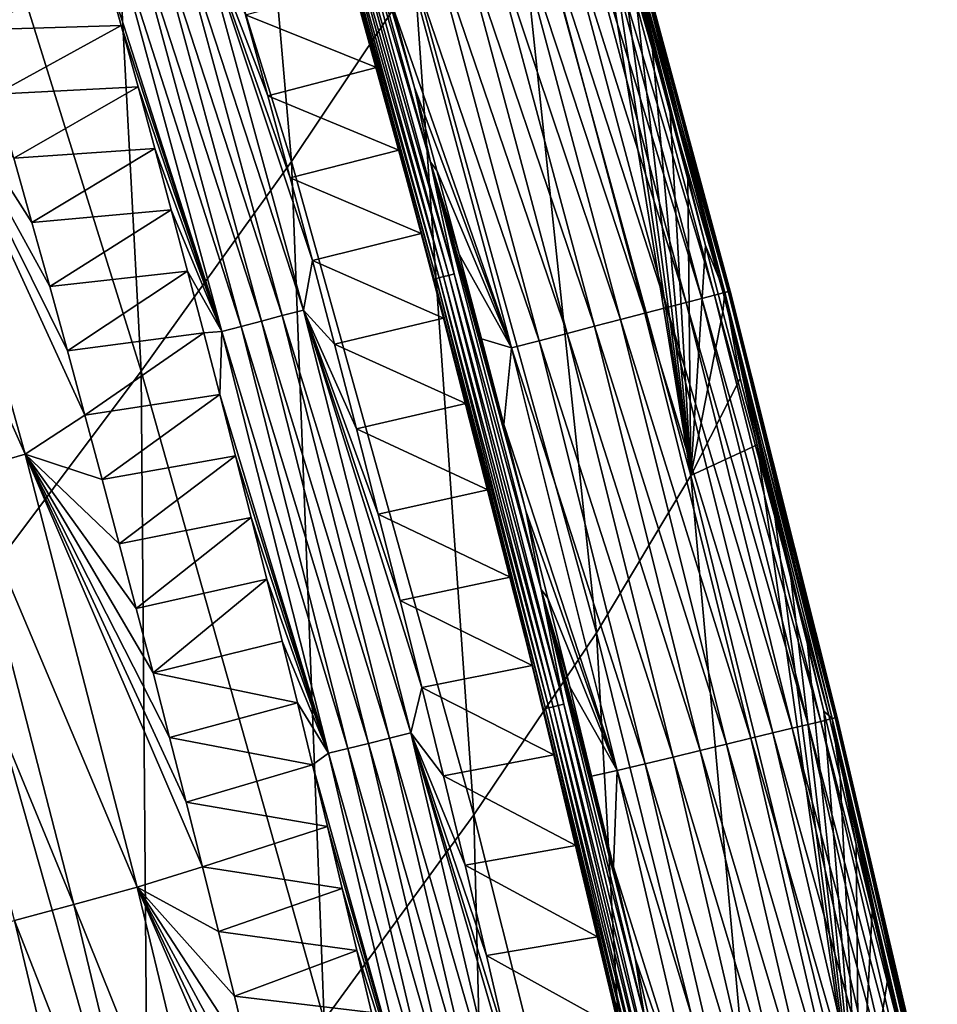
# Model space of a CAD drawing. Header units: millimetres. Extents: x -300 to 300, y -500 to 500.
# Tile 941 of 988: x 261 to 277, y 314 to 331. Entities that reach past the tile are written whole.
import ezdxf

# ---------------------------------------------------------------- set-up
doc = ezdxf.new("R2010")
doc.units = ezdxf.units.MM
doc.header["$LTSCALE"] = 81.481481
for name, color, linetype in [('19', 7, 'CONTINUOUS'), ('23', 7, 'CONTINUOUS'), ('26', 7, 'CONTINUOUS'), ('27', 7, 'CONTINUOUS'), ('29', 7, 'CONTINUOUS'), ('30', 7, 'CONTINUOUS'), ('32', 7, 'CONTINUOUS')]:
    doc.layers.add(name, color=color, linetype=linetype)

msp = doc.modelspace()

# ---------------------------------------------------------------- linework, layer by layer
at = {"layer": '19', "color": 7, "linetype": 'CONTINUOUS'}
for points in [[(266.034, 328.772, 19.72), (264.794, 343.099, 15.113), (262.608, 339.805, 19.818), (266.034, 328.772, 19.72)], [(268.206, 332.023, 15.039), (264.794, 343.099, 15.113), (266.034, 328.772, 19.72), (268.206, 332.023, 15.039)], [(263.393, 325.082, 24.16), (262.608, 339.805, 19.818), (259.964, 336.053, 24.278), (263.393, 325.082, 24.16)], [(266.034, 328.772, 19.72), (262.608, 339.805, 19.818), (263.393, 325.082, 24.16), (266.034, 328.772, 19.72)], [(263.393, 325.082, 24.16), (259.964, 336.053, 24.278), (260.3, 320.963, 28.365), (263.393, 325.082, 24.16)], [(269.893, 334.825, 10.11), (273.066, 323.244, 10.064), (271.081, 335.45, 6.508), (269.893, 334.825, 10.11)], [(271.081, 335.45, 6.508), (273.066, 323.244, 10.064), (271.411, 334.288, 6.5), (271.081, 335.45, 6.508)], [(271.404, 320.473, 14.967), (269.893, 334.825, 10.11), (268.206, 332.023, 15.039), (271.404, 320.473, 14.967)], [(273.066, 323.244, 10.064), (269.893, 334.825, 10.11), (271.404, 320.473, 14.967), (273.066, 323.244, 10.064)], [(271.411, 334.288, 6.5), (273.066, 323.244, 10.064), (271.738, 333.124, 6.493), (271.411, 334.288, 6.5)], [(271.738, 333.124, 6.493), (273.066, 323.244, 10.064), (272.061, 331.96, 6.486), (271.738, 333.124, 6.493)], [(269.247, 317.274, 19.625), (268.206, 332.023, 15.039), (266.034, 328.772, 19.72), (269.247, 317.274, 19.625)], [(271.404, 320.473, 14.967), (268.206, 332.023, 15.039), (269.247, 317.274, 19.625), (271.404, 320.473, 14.967)], [(272.061, 331.96, 6.486), (273.066, 323.244, 10.064), (272.381, 330.794, 6.478), (272.061, 331.96, 6.486)], [(272.381, 330.794, 6.478), (273.066, 323.244, 10.064), (272.698, 329.628, 6.471), (272.381, 330.794, 6.478)], [(272.698, 329.628, 6.471), (273.066, 323.244, 10.064), (273.011, 328.461, 6.464), (272.698, 329.628, 6.471)], [(266.612, 313.655, 24.045), (266.034, 328.772, 19.72), (263.393, 325.082, 24.16), (266.612, 313.655, 24.045)], [(269.247, 317.274, 19.625), (266.034, 328.772, 19.72), (266.612, 313.655, 24.045), (269.247, 317.274, 19.625)], [(273.011, 328.461, 6.464), (273.066, 323.244, 10.064), (273.321, 327.293, 6.456), (273.011, 328.461, 6.464)], [(273.321, 327.293, 6.456), (273.066, 323.244, 10.064), (273.628, 326.124, 6.449), (273.321, 327.293, 6.456)], [(273.628, 326.124, 6.449), (273.066, 323.244, 10.064), (273.932, 324.954, 6.442), (273.628, 326.124, 6.449)], [(263.516, 309.627, 28.232), (263.393, 325.082, 24.16), (260.3, 320.963, 28.365), (263.516, 309.627, 28.232)], [(266.612, 313.655, 24.045), (263.393, 325.082, 24.16), (263.516, 309.627, 28.232), (266.612, 313.655, 24.045)], [(273.932, 324.954, 6.442), (273.066, 323.244, 10.064), (274.233, 323.784, 6.434), (273.932, 324.954, 6.442)], [(273.066, 323.244, 10.064), (276.028, 311.173, 10.018), (274.233, 323.784, 6.434), (273.066, 323.244, 10.064)], [(274.233, 323.784, 6.434), (276.028, 311.173, 10.018), (274.531, 322.613, 6.427), (274.233, 323.784, 6.434)], [(274.392, 308.442, 14.896), (273.066, 323.244, 10.064), (271.404, 320.473, 14.967), (274.392, 308.442, 14.896)], [(276.028, 311.173, 10.018), (273.066, 323.244, 10.064), (274.392, 308.442, 14.896), (276.028, 311.173, 10.018)], [(274.531, 322.613, 6.427), (276.028, 311.173, 10.018), (274.825, 321.441, 6.42), (274.531, 322.613, 6.427)], [(274.825, 321.441, 6.42), (276.028, 311.173, 10.018), (275.117, 320.269, 6.412), (274.825, 321.441, 6.42)], [(263.516, 309.627, 28.232), (260.3, 320.963, 28.365), (259.974, 305.2, 32.194), (263.516, 309.627, 28.232)], [(272.252, 305.302, 19.532), (271.404, 320.473, 14.967), (269.247, 317.274, 19.625), (272.252, 305.302, 19.532)], [(274.392, 308.442, 14.896), (271.404, 320.473, 14.967), (272.252, 305.302, 19.532), (274.392, 308.442, 14.896)], [(275.117, 320.269, 6.412), (276.028, 311.173, 10.018), (275.405, 319.096, 6.405), (275.117, 320.269, 6.412)], [(275.405, 319.096, 6.405), (276.028, 311.173, 10.018), (275.691, 317.922, 6.398), (275.405, 319.096, 6.405)], [(275.691, 317.922, 6.398), (276.028, 311.173, 10.018), (275.973, 316.748, 6.391), (275.691, 317.922, 6.398)], [(269.626, 301.764, 23.932), (269.247, 317.274, 19.625), (266.612, 313.655, 24.045), (269.626, 301.764, 23.932)], [(272.252, 305.302, 19.532), (269.247, 317.274, 19.625), (269.626, 301.764, 23.932), (272.252, 305.302, 19.532)], [(275.973, 316.748, 6.391), (276.028, 311.173, 10.018), (276.253, 315.573, 6.383), (275.973, 316.748, 6.391)], [(276.253, 315.573, 6.383), (276.028, 311.173, 10.018), (276.529, 314.397, 6.376), (276.253, 315.573, 6.383)], [(276.529, 314.397, 6.376), (276.028, 311.173, 10.018), (276.803, 313.221, 6.369), (276.529, 314.397, 6.376)]]:
    msp.add_3dface(points, dxfattribs=at)
at = {"layer": '23', "color": 7, "linetype": 'CONTINUOUS'}
for points in [[(260.509, 331.088, 2.709), (260.183, 332.216, 2.712), (262.742, 332.243, 1.131), (260.509, 331.088, 2.709)], [(263.041, 331.164, 1.133), (260.509, 331.088, 2.709), (262.742, 332.243, 1.131), (263.041, 331.164, 1.133)], [(260.832, 329.96, 2.706), (260.509, 331.088, 2.709), (263.041, 331.164, 1.133), (260.832, 329.96, 2.706)], [(263.337, 330.084, 1.135), (260.832, 329.96, 2.706), (263.041, 331.164, 1.133), (263.337, 330.084, 1.135)], [(261.152, 328.831, 2.703), (260.832, 329.96, 2.706), (263.337, 330.084, 1.135), (261.152, 328.831, 2.703)], [(263.63, 329.003, 1.137), (261.152, 328.831, 2.703), (263.337, 330.084, 1.135), (263.63, 329.003, 1.137)], [(261.469, 327.701, 2.7), (261.152, 328.831, 2.703), (263.63, 329.003, 1.137), (261.469, 327.701, 2.7)], [(263.92, 327.922, 1.138), (261.469, 327.701, 2.7), (263.63, 329.003, 1.137), (263.92, 327.922, 1.138)], [(261.783, 326.571, 2.698), (261.469, 327.701, 2.7), (263.92, 327.922, 1.138), (261.783, 326.571, 2.698)], [(264.207, 326.84, 1.14), (261.783, 326.571, 2.698), (263.92, 327.922, 1.138), (264.207, 326.84, 1.14)], [(262.093, 325.439, 2.695), (261.783, 326.571, 2.698), (264.207, 326.84, 1.14), (262.093, 325.439, 2.695)], [(264.492, 325.757, 1.142), (262.093, 325.439, 2.695), (264.207, 326.84, 1.14), (264.492, 325.757, 1.142)], [(262.401, 324.307, 2.692), (262.093, 325.439, 2.695), (264.492, 325.757, 1.142), (262.401, 324.307, 2.692)], [(264.773, 324.673, 1.144), (262.401, 324.307, 2.692), (264.492, 325.757, 1.142), (264.773, 324.673, 1.144)], [(262.705, 323.174, 2.688), (262.401, 324.307, 2.692), (264.773, 324.673, 1.144), (262.705, 323.174, 2.688)], [(265.052, 323.588, 1.145), (262.705, 323.174, 2.688), (264.773, 324.673, 1.144), (265.052, 323.588, 1.145)], [(263.006, 322.04, 2.685), (262.705, 323.174, 2.688), (265.052, 323.588, 1.145), (263.006, 322.04, 2.685)], [(265.329, 322.503, 1.147), (263.006, 322.04, 2.685), (265.052, 323.588, 1.145), (265.329, 322.503, 1.147)], [(263.305, 320.905, 2.682), (263.006, 322.04, 2.685), (265.329, 322.503, 1.147), (263.305, 320.905, 2.682)], [(265.602, 321.417, 1.149), (263.305, 320.905, 2.682), (265.329, 322.503, 1.147), (265.602, 321.417, 1.149)], [(263.6, 319.769, 2.679), (263.305, 320.905, 2.682), (265.602, 321.417, 1.149), (263.6, 319.769, 2.679)], [(265.873, 320.33, 1.151), (263.6, 319.769, 2.679), (265.602, 321.417, 1.149), (265.873, 320.33, 1.151)], [(266.141, 319.242, 1.152), (263.6, 319.769, 2.679), (265.873, 320.33, 1.151), (266.141, 319.242, 1.152)], [(263.892, 318.633, 2.676), (263.6, 319.769, 2.679), (266.141, 319.242, 1.152), (263.892, 318.633, 2.676)], [(266.406, 318.154, 1.154), (263.892, 318.633, 2.676), (266.141, 319.242, 1.152), (266.406, 318.154, 1.154)], [(264.182, 317.496, 2.673), (263.892, 318.633, 2.676), (266.406, 318.154, 1.154), (264.182, 317.496, 2.673)], [(266.669, 317.064, 1.156), (264.182, 317.496, 2.673), (266.406, 318.154, 1.154), (266.669, 317.064, 1.156)], [(264.468, 316.358, 2.669), (264.182, 317.496, 2.673), (266.669, 317.064, 1.156), (264.468, 316.358, 2.669)], [(266.929, 315.974, 1.158), (264.468, 316.358, 2.669), (266.669, 317.064, 1.156), (266.929, 315.974, 1.158)], [(264.752, 315.219, 2.666), (264.468, 316.358, 2.669), (266.929, 315.974, 1.158), (264.752, 315.219, 2.666)], [(267.187, 314.884, 1.159), (264.752, 315.219, 2.666), (266.929, 315.974, 1.158), (267.187, 314.884, 1.159)], [(265.033, 314.08, 2.663), (264.752, 315.219, 2.666), (267.187, 314.884, 1.159), (265.033, 314.08, 2.663)], [(267.442, 313.792, 1.161), (265.033, 314.08, 2.663), (267.187, 314.884, 1.159), (267.442, 313.792, 1.161)], [(265.311, 312.94, 2.659), (265.033, 314.08, 2.663), (267.442, 313.792, 1.161), (265.311, 312.94, 2.659)]]:
    msp.add_3dface(points, dxfattribs=at)
at = {"layer": '26', "color": 7, "linetype": 'CONTINUOUS'}
for points in [[(259.241, 331.182, 3.536), (261.347, 323.619, 3.53), (258.14, 330.839, 4.467), (259.241, 331.182, 3.536)], [(261.152, 328.831, 2.703), (261.469, 327.701, 2.7), (259.241, 331.182, 3.536), (261.152, 328.831, 2.703)], [(261.469, 327.701, 2.7), (261.783, 326.571, 2.698), (259.241, 331.182, 3.536), (261.469, 327.701, 2.7)], [(261.783, 326.571, 2.698), (262.093, 325.439, 2.695), (259.241, 331.182, 3.536), (261.783, 326.571, 2.698)], [(262.093, 325.439, 2.695), (262.401, 324.307, 2.692), (259.241, 331.182, 3.536), (262.093, 325.439, 2.695)], [(259.241, 331.182, 3.536), (262.401, 324.307, 2.692), (261.347, 323.619, 3.53), (259.241, 331.182, 3.536)], [(258.14, 330.839, 4.467), (261.347, 323.619, 3.53), (260.239, 323.298, 4.473), (258.14, 330.839, 4.467)], [(262.401, 324.307, 2.692), (262.705, 323.174, 2.688), (261.347, 323.619, 3.53), (262.401, 324.307, 2.692)], [(261.347, 323.619, 3.53), (263.319, 315.999, 3.523), (260.239, 323.298, 4.473), (261.347, 323.619, 3.53)], [(262.705, 323.174, 2.688), (263.006, 322.04, 2.685), (261.347, 323.619, 3.53), (262.705, 323.174, 2.688)], [(263.006, 322.04, 2.685), (263.305, 320.905, 2.682), (261.347, 323.619, 3.53), (263.006, 322.04, 2.685)], [(263.305, 320.905, 2.682), (263.6, 319.769, 2.679), (261.347, 323.619, 3.53), (263.305, 320.905, 2.682)], [(263.6, 319.769, 2.679), (263.892, 318.633, 2.676), (261.347, 323.619, 3.53), (263.6, 319.769, 2.679)], [(263.892, 318.633, 2.676), (264.182, 317.496, 2.673), (261.347, 323.619, 3.53), (263.892, 318.633, 2.676)], [(264.182, 317.496, 2.673), (264.468, 316.358, 2.669), (261.347, 323.619, 3.53), (264.182, 317.496, 2.673)], [(261.347, 323.619, 3.53), (264.468, 316.358, 2.669), (263.319, 315.999, 3.523), (261.347, 323.619, 3.53)], [(260.239, 323.298, 4.473), (262.205, 315.696, 4.479), (259.199, 322.994, 5.503), (260.239, 323.298, 4.473)], [(260.239, 323.298, 4.473), (263.319, 315.999, 3.523), (262.205, 315.696, 4.479), (260.239, 323.298, 4.473)], [(259.199, 322.994, 5.503), (262.205, 315.696, 4.479), (261.16, 315.411, 5.522), (259.199, 322.994, 5.503)], [(264.468, 316.358, 2.669), (264.752, 315.219, 2.666), (263.319, 315.999, 3.523), (264.468, 316.358, 2.669)], [(263.319, 315.999, 3.523), (265.166, 308.324, 3.515), (262.205, 315.696, 4.479), (263.319, 315.999, 3.523)], [(264.752, 315.219, 2.666), (265.033, 314.08, 2.663), (263.319, 315.999, 3.523), (264.752, 315.219, 2.666)], [(265.033, 314.08, 2.663), (265.311, 312.94, 2.659), (263.319, 315.999, 3.523), (265.033, 314.08, 2.663)], [(265.311, 312.94, 2.659), (265.586, 311.8, 2.656), (263.319, 315.999, 3.523), (265.311, 312.94, 2.659)], [(265.586, 311.8, 2.656), (265.858, 310.658, 2.653), (263.319, 315.999, 3.523), (265.586, 311.8, 2.656)], [(265.858, 310.658, 2.653), (266.128, 309.517, 2.649), (263.319, 315.999, 3.523), (265.858, 310.658, 2.653)], [(263.319, 315.999, 3.523), (266.128, 309.517, 2.649), (265.166, 308.324, 3.515), (263.319, 315.999, 3.523)], [(262.205, 315.696, 4.479), (264.047, 308.039, 4.484), (261.16, 315.411, 5.522), (262.205, 315.696, 4.479)], [(262.205, 315.696, 4.479), (265.166, 308.324, 3.515), (264.047, 308.039, 4.484), (262.205, 315.696, 4.479)], [(261.16, 315.411, 5.522), (262.999, 307.771, 5.541), (260.195, 315.146, 6.644), (261.16, 315.411, 5.522)], [(261.16, 315.411, 5.522), (264.047, 308.039, 4.484), (262.999, 307.771, 5.541), (261.16, 315.411, 5.522)], [(260.195, 315.146, 6.644), (262.031, 307.522, 6.676), (259.316, 314.903, 7.834), (260.195, 315.146, 6.644)], [(260.195, 315.146, 6.644), (262.999, 307.771, 5.541), (262.031, 307.522, 6.676), (260.195, 315.146, 6.644)], [(259.316, 314.903, 7.834), (262.031, 307.522, 6.676), (261.152, 307.294, 7.88), (259.316, 314.903, 7.834)]]:
    msp.add_3dface(points, dxfattribs=at)
at = {"layer": '27', "color": 7, "linetype": 'CONTINUOUS'}
for points in [[(273.259, 326.363, 2.797), (270.985, 333.747, 2.308), (271.262, 333.825, 2.824), (273.259, 326.363, 2.797)], [(273.477, 326.419, 3.332), (271.262, 333.825, 2.824), (271.477, 333.885, 3.363), (273.477, 326.419, 3.332)], [(273.259, 326.363, 2.797), (271.262, 333.825, 2.824), (273.477, 326.419, 3.332), (273.259, 326.363, 2.797)], [(273.631, 326.46, 3.879), (271.477, 333.885, 3.363), (271.627, 333.927, 3.915), (273.631, 326.46, 3.879)], [(273.477, 326.419, 3.332), (271.477, 333.885, 3.363), (273.631, 326.46, 3.879), (273.477, 326.419, 3.332)], [(273.723, 326.483, 4.428), (271.627, 333.927, 3.915), (271.715, 333.951, 4.468), (273.723, 326.483, 4.428)], [(273.631, 326.46, 3.879), (271.627, 333.927, 3.915), (273.723, 326.483, 4.428), (273.631, 326.46, 3.879)], [(271.638, 333.93, 6.033), (273.659, 326.467, 5.987), (271.714, 333.951, 5.535), (271.638, 333.93, 6.033)], [(272.061, 331.96, 6.486), (272.381, 330.794, 6.478), (271.638, 333.93, 6.033), (272.061, 331.96, 6.486)], [(272.381, 330.794, 6.478), (272.698, 329.628, 6.471), (271.638, 333.93, 6.033), (272.381, 330.794, 6.478)], [(272.698, 329.628, 6.471), (273.011, 328.461, 6.464), (271.638, 333.93, 6.033), (272.698, 329.628, 6.471)], [(273.011, 328.461, 6.464), (273.321, 327.293, 6.456), (271.638, 333.93, 6.033), (273.011, 328.461, 6.464)], [(271.638, 333.93, 6.033), (273.321, 327.293, 6.456), (273.659, 326.467, 5.987), (271.638, 333.93, 6.033)], [(273.731, 326.486, 5.49), (271.742, 333.959, 5.011), (271.714, 333.951, 5.535), (273.731, 326.486, 5.49)], [(273.659, 326.467, 5.987), (273.731, 326.486, 5.49), (271.714, 333.951, 5.535), (273.659, 326.467, 5.987)], [(273.754, 326.492, 4.968), (271.715, 333.951, 4.468), (271.742, 333.959, 5.011), (273.754, 326.492, 4.968)], [(273.723, 326.483, 4.428), (271.715, 333.951, 4.468), (273.754, 326.492, 4.968), (273.723, 326.483, 4.428)], [(273.754, 326.492, 4.968), (271.742, 333.959, 5.011), (273.731, 326.486, 5.49), (273.754, 326.492, 4.968)], [(272.643, 326.202, 1.811), (270.264, 333.546, 1.395), (270.65, 333.654, 1.829), (272.643, 326.202, 1.811)], [(272.98, 326.29, 2.286), (270.65, 333.654, 1.829), (270.985, 333.747, 2.308), (272.98, 326.29, 2.286)], [(272.643, 326.202, 1.811), (270.65, 333.654, 1.829), (272.98, 326.29, 2.286), (272.643, 326.202, 1.811)], [(272.98, 326.29, 2.286), (270.985, 333.747, 2.308), (273.259, 326.363, 2.797), (272.98, 326.29, 2.286)], [(272.255, 326.102, 1.382), (269.836, 333.426, 1.016), (270.264, 333.546, 1.395), (272.255, 326.102, 1.382)], [(272.255, 326.102, 1.382), (270.264, 333.546, 1.395), (272.643, 326.202, 1.811), (272.255, 326.102, 1.382)], [(271.367, 325.871, 0.689), (268.896, 333.164, 0.437), (269.376, 333.298, 0.695), (271.367, 325.871, 0.689)], [(271.827, 325.99, 1.006), (269.376, 333.298, 0.695), (269.836, 333.426, 1.016), (271.827, 325.99, 1.006)], [(271.367, 325.871, 0.689), (269.376, 333.298, 0.695), (271.827, 325.99, 1.006), (271.367, 325.871, 0.689)], [(271.827, 325.99, 1.006), (269.836, 333.426, 1.016), (272.255, 326.102, 1.382), (271.827, 325.99, 1.006)], [(270.886, 325.746, 0.433), (268.405, 333.027, 0.242), (268.896, 333.164, 0.437), (270.886, 325.746, 0.433)], [(270.886, 325.746, 0.433), (268.896, 333.164, 0.437), (271.367, 325.871, 0.689), (270.886, 325.746, 0.433)], [(270.395, 325.618, 0.24), (267.915, 332.89, 0.106), (268.405, 333.027, 0.242), (270.395, 325.618, 0.24)], [(270.395, 325.618, 0.24), (268.405, 333.027, 0.242), (270.886, 325.746, 0.433), (270.395, 325.618, 0.24)], [(269.905, 325.491, 0.106), (267.805, 331.521, 0.031), (267.915, 332.89, 0.106), (269.905, 325.491, 0.106)], [(269.905, 325.491, 0.106), (267.915, 332.89, 0.106), (270.395, 325.618, 0.24), (269.905, 325.491, 0.106)], [(268.201, 330.076, 0.031), (267.805, 331.521, 0.031), (269.905, 325.491, 0.106), (268.201, 330.076, 0.031)], [(268.596, 328.616, 0.031), (268.201, 330.076, 0.031), (269.905, 325.491, 0.106), (268.596, 328.616, 0.031)], [(268.989, 327.141, 0.031), (268.596, 328.616, 0.031), (269.905, 325.491, 0.106), (268.989, 327.141, 0.031)], [(273.321, 327.293, 6.456), (273.628, 326.124, 6.449), (273.659, 326.467, 5.987), (273.321, 327.293, 6.456)], [(269.381, 325.651, 0.031), (268.989, 327.141, 0.031), (269.905, 325.491, 0.106), (269.381, 325.651, 0.031)], [(275.128, 318.864, 2.77), (272.98, 326.29, 2.286), (273.259, 326.363, 2.797), (275.128, 318.864, 2.77)], [(275.349, 318.917, 3.3), (273.259, 326.363, 2.797), (273.477, 326.419, 3.332), (275.349, 318.917, 3.3)], [(275.128, 318.864, 2.77), (273.259, 326.363, 2.797), (275.349, 318.917, 3.3), (275.128, 318.864, 2.77)], [(275.507, 318.955, 3.844), (273.477, 326.419, 3.332), (273.631, 326.46, 3.879), (275.507, 318.955, 3.844)], [(275.349, 318.917, 3.3), (273.477, 326.419, 3.332), (275.507, 318.955, 3.844), (275.349, 318.917, 3.3)], [(273.628, 326.124, 6.449), (273.932, 324.954, 6.442), (273.659, 326.467, 5.987), (273.628, 326.124, 6.449)], [(275.602, 318.979, 4.389), (273.631, 326.46, 3.879), (273.723, 326.483, 4.428), (275.602, 318.979, 4.389)], [(275.507, 318.955, 3.844), (273.631, 326.46, 3.879), (275.602, 318.979, 4.389), (275.507, 318.955, 3.844)], [(273.659, 326.467, 5.987), (275.552, 318.967, 5.941), (273.731, 326.486, 5.49), (273.659, 326.467, 5.987)], [(273.932, 324.954, 6.442), (274.233, 323.784, 6.434), (273.659, 326.467, 5.987), (273.932, 324.954, 6.442)], [(274.233, 323.784, 6.434), (274.531, 322.613, 6.427), (273.659, 326.467, 5.987), (274.233, 323.784, 6.434)], [(274.531, 322.613, 6.427), (274.825, 321.441, 6.42), (273.659, 326.467, 5.987), (274.531, 322.613, 6.427)], [(274.825, 321.441, 6.42), (275.117, 320.269, 6.412), (273.659, 326.467, 5.987), (274.825, 321.441, 6.42)], [(275.117, 320.269, 6.412), (275.405, 319.096, 6.405), (273.659, 326.467, 5.987), (275.117, 320.269, 6.412)], [(273.659, 326.467, 5.987), (275.405, 319.096, 6.405), (275.552, 318.967, 5.941), (273.659, 326.467, 5.987)], [(275.638, 318.987, 4.926), (273.723, 326.483, 4.428), (273.754, 326.492, 4.968), (275.638, 318.987, 4.926)], [(275.602, 318.979, 4.389), (273.723, 326.483, 4.428), (275.638, 318.987, 4.926), (275.602, 318.979, 4.389)], [(275.619, 318.983, 5.446), (273.754, 326.492, 4.968), (273.731, 326.486, 5.49), (275.619, 318.983, 5.446)], [(275.552, 318.967, 5.941), (275.619, 318.983, 5.446), (273.731, 326.486, 5.49), (275.552, 318.967, 5.941)], [(275.638, 318.987, 4.926), (273.754, 326.492, 4.968), (275.619, 318.983, 5.446), (275.638, 318.987, 4.926)], [(274.508, 318.713, 1.794), (272.255, 326.102, 1.382), (272.643, 326.202, 1.811), (274.508, 318.713, 1.794)], [(274.847, 318.795, 2.264), (272.643, 326.202, 1.811), (272.98, 326.29, 2.286), (274.847, 318.795, 2.264)], [(274.508, 318.713, 1.794), (272.643, 326.202, 1.811), (274.847, 318.795, 2.264), (274.508, 318.713, 1.794)], [(274.847, 318.795, 2.264), (272.98, 326.29, 2.286), (275.128, 318.864, 2.77), (274.847, 318.795, 2.264)], [(274.12, 318.619, 1.369), (271.827, 325.99, 1.006), (272.255, 326.102, 1.382), (274.12, 318.619, 1.369)], [(274.12, 318.619, 1.369), (272.255, 326.102, 1.382), (274.508, 318.713, 1.794), (274.12, 318.619, 1.369)], [(273.23, 318.404, 0.683), (270.886, 325.746, 0.433), (271.367, 325.871, 0.689), (273.23, 318.404, 0.683)], [(273.69, 318.515, 0.997), (271.367, 325.871, 0.689), (271.827, 325.99, 1.006), (273.69, 318.515, 0.997)], [(273.23, 318.404, 0.683), (271.367, 325.871, 0.689), (273.69, 318.515, 0.997), (273.23, 318.404, 0.683)], [(273.69, 318.515, 0.997), (271.827, 325.99, 1.006), (274.12, 318.619, 1.369), (273.69, 318.515, 0.997)], [(272.75, 318.287, 0.43), (270.395, 325.618, 0.24), (270.886, 325.746, 0.433), (272.75, 318.287, 0.43)], [(272.75, 318.287, 0.43), (270.886, 325.746, 0.433), (273.23, 318.404, 0.683), (272.75, 318.287, 0.43)], [(269.771, 324.145, 0.031), (269.381, 325.651, 0.031), (269.905, 325.491, 0.106), (269.771, 324.145, 0.031)], [(272.259, 318.169, 0.238), (269.905, 325.491, 0.106), (270.395, 325.618, 0.24), (272.259, 318.169, 0.238)], [(272.259, 318.169, 0.238), (270.395, 325.618, 0.24), (272.75, 318.287, 0.43), (272.259, 318.169, 0.238)], [(271.769, 318.05, 0.105), (269.771, 324.145, 0.031), (269.905, 325.491, 0.106), (271.769, 318.05, 0.105)], [(271.769, 318.05, 0.105), (269.905, 325.491, 0.106), (272.259, 318.169, 0.238), (271.769, 318.05, 0.105)], [(270.159, 322.623, 0.031), (269.771, 324.145, 0.031), (271.769, 318.05, 0.105), (270.159, 322.623, 0.031)], [(270.546, 321.084, 0.031), (270.159, 322.623, 0.031), (271.769, 318.05, 0.105), (270.546, 321.084, 0.031)], [(270.932, 319.527, 0.031), (270.546, 321.084, 0.031), (271.769, 318.05, 0.105), (270.932, 319.527, 0.031)], [(271.317, 317.953, 0.031), (270.932, 319.527, 0.031), (271.769, 318.05, 0.105), (271.317, 317.953, 0.031)], [(275.405, 319.096, 6.405), (275.691, 317.922, 6.398), (275.552, 318.967, 5.941), (275.405, 319.096, 6.405)], [(277.1, 311.385, 3.269), (275.128, 318.864, 2.77), (275.349, 318.917, 3.3), (277.1, 311.385, 3.269)], [(277.261, 311.422, 3.808), (275.349, 318.917, 3.3), (275.507, 318.955, 3.844), (277.261, 311.422, 3.808)], [(277.1, 311.385, 3.269), (275.349, 318.917, 3.3), (277.261, 311.422, 3.808), (277.1, 311.385, 3.269)], [(277.36, 311.444, 4.35), (275.507, 318.955, 3.844), (275.602, 318.979, 4.389), (277.36, 311.444, 4.35)], [(277.261, 311.422, 3.808), (275.507, 318.955, 3.844), (277.36, 311.444, 4.35), (277.261, 311.422, 3.808)], [(275.552, 318.967, 5.941), (277.323, 311.436, 5.895), (275.619, 318.983, 5.446), (275.552, 318.967, 5.941)], [(275.691, 317.922, 6.398), (275.973, 316.748, 6.391), (275.552, 318.967, 5.941), (275.691, 317.922, 6.398)], [(275.973, 316.748, 6.391), (276.253, 315.573, 6.383), (275.552, 318.967, 5.941), (275.973, 316.748, 6.391)], [(276.253, 315.573, 6.383), (276.529, 314.397, 6.376), (275.552, 318.967, 5.941), (276.253, 315.573, 6.383)], [(276.529, 314.397, 6.376), (276.803, 313.221, 6.369), (275.552, 318.967, 5.941), (276.529, 314.397, 6.376)], [(276.803, 313.221, 6.369), (277.074, 312.045, 6.362), (275.552, 318.967, 5.941), (276.803, 313.221, 6.369)], [(275.552, 318.967, 5.941), (277.074, 312.045, 6.362), (277.323, 311.436, 5.895), (275.552, 318.967, 5.941)], [(277.4, 311.453, 4.884), (275.602, 318.979, 4.389), (275.638, 318.987, 4.926), (277.4, 311.453, 4.884)], [(277.36, 311.444, 4.35), (275.602, 318.979, 4.389), (277.4, 311.453, 4.884), (277.36, 311.444, 4.35)], [(277.386, 311.45, 5.402), (275.638, 318.987, 4.926), (275.619, 318.983, 5.446), (277.386, 311.45, 5.402)], [(277.323, 311.436, 5.895), (277.386, 311.45, 5.402), (275.619, 318.983, 5.446), (277.323, 311.436, 5.895)], [(277.4, 311.453, 4.884), (275.638, 318.987, 4.926), (277.386, 311.45, 5.402), (277.4, 311.453, 4.884)], [(276.593, 311.271, 2.242), (274.508, 318.713, 1.794), (274.847, 318.795, 2.264), (276.593, 311.271, 2.242)], [(276.877, 311.335, 2.743), (274.847, 318.795, 2.264), (275.128, 318.864, 2.77), (276.877, 311.335, 2.743)], [(276.593, 311.271, 2.242), (274.847, 318.795, 2.264), (276.877, 311.335, 2.743), (276.593, 311.271, 2.242)], [(276.877, 311.335, 2.743), (275.128, 318.864, 2.77), (277.1, 311.385, 3.269), (276.877, 311.335, 2.743)], [(275.864, 311.106, 1.356), (273.69, 318.515, 0.997), (274.12, 318.619, 1.369), (275.864, 311.106, 1.356)], [(276.253, 311.194, 1.777), (274.12, 318.619, 1.369), (274.508, 318.713, 1.794), (276.253, 311.194, 1.777)], [(275.864, 311.106, 1.356), (274.12, 318.619, 1.369), (276.253, 311.194, 1.777), (275.864, 311.106, 1.356)], [(276.253, 311.194, 1.777), (274.508, 318.713, 1.794), (276.593, 311.271, 2.242), (276.253, 311.194, 1.777)], [(274.974, 310.905, 0.676), (272.75, 318.287, 0.43), (273.23, 318.404, 0.683), (274.974, 310.905, 0.676)], [(275.434, 311.009, 0.987), (273.23, 318.404, 0.683), (273.69, 318.515, 0.997), (275.434, 311.009, 0.987)], [(274.974, 310.905, 0.676), (273.23, 318.404, 0.683), (275.434, 311.009, 0.987), (274.974, 310.905, 0.676)], [(275.434, 311.009, 0.987), (273.69, 318.515, 0.997), (275.864, 311.106, 1.356), (275.434, 311.009, 0.987)], [(274.494, 310.796, 0.426), (272.259, 318.169, 0.238), (272.75, 318.287, 0.43), (274.494, 310.796, 0.426)], [(274.494, 310.796, 0.426), (272.75, 318.287, 0.43), (274.974, 310.905, 0.676), (274.494, 310.796, 0.426)], [(271.7, 316.359, 0.031), (271.317, 317.953, 0.031), (271.769, 318.05, 0.105), (271.7, 316.359, 0.031)], [(273.514, 310.575, 0.104), (271.7, 316.359, 0.031), (271.769, 318.05, 0.105), (273.514, 310.575, 0.104)], [(274.004, 310.686, 0.236), (271.769, 318.05, 0.105), (272.259, 318.169, 0.238), (274.004, 310.686, 0.236)], [(273.514, 310.575, 0.104), (271.769, 318.05, 0.105), (274.004, 310.686, 0.236), (273.514, 310.575, 0.104)], [(274.004, 310.686, 0.236), (272.259, 318.169, 0.238), (274.494, 310.796, 0.426), (274.004, 310.686, 0.236)], [(272.082, 314.746, 0.031), (271.7, 316.359, 0.031), (273.514, 310.575, 0.104), (272.082, 314.746, 0.031)], [(272.464, 313.112, 0.031), (272.082, 314.746, 0.031), (273.514, 310.575, 0.104), (272.464, 313.112, 0.031)]]:
    msp.add_3dface(points, dxfattribs=at)
at = {"layer": '29', "color": 7, "linetype": 'CONTINUOUS'}
for points in [[(267.531, 330.426, 0.5), (265.229, 331.355, 0.5), (267.135, 331.864, 0.5), (267.531, 330.426, 0.5)], [(265.622, 329.927, 0.5), (265.229, 331.355, 0.5), (267.531, 330.426, 0.5), (265.622, 329.927, 0.5)], [(267.926, 328.973, 0.5), (265.622, 329.927, 0.5), (267.531, 330.426, 0.5), (267.926, 328.973, 0.5)], [(266.014, 328.485, 0.5), (265.622, 329.927, 0.5), (267.926, 328.973, 0.5), (266.014, 328.485, 0.5)], [(268.32, 327.502, 0.5), (266.014, 328.485, 0.5), (267.926, 328.973, 0.5), (268.32, 327.502, 0.5)], [(266.403, 327.028, 0.5), (266.014, 328.485, 0.5), (268.32, 327.502, 0.5), (266.403, 327.028, 0.5)], [(268.712, 326.014, 0.5), (266.403, 327.028, 0.5), (268.32, 327.502, 0.5), (268.712, 326.014, 0.5)], [(266.792, 325.556, 0.5), (266.403, 327.028, 0.5), (268.712, 326.014, 0.5), (266.792, 325.556, 0.5)], [(269.103, 324.51, 0.5), (266.792, 325.556, 0.5), (268.712, 326.014, 0.5), (269.103, 324.51, 0.5)], [(267.178, 324.069, 0.5), (266.792, 325.556, 0.5), (269.103, 324.51, 0.5), (267.178, 324.069, 0.5)], [(269.493, 322.99, 0.5), (267.178, 324.069, 0.5), (269.103, 324.51, 0.5), (269.493, 322.99, 0.5)], [(267.564, 322.566, 0.5), (267.178, 324.069, 0.5), (269.493, 322.99, 0.5), (267.564, 322.566, 0.5)], [(269.882, 321.453, 0.5), (267.564, 322.566, 0.5), (269.493, 322.99, 0.5), (269.882, 321.453, 0.5)], [(267.947, 321.046, 0.5), (267.564, 322.566, 0.5), (269.882, 321.453, 0.5), (267.947, 321.046, 0.5)], [(270.269, 319.899, 0.5), (267.947, 321.046, 0.5), (269.882, 321.453, 0.5), (270.269, 319.899, 0.5)], [(268.33, 319.51, 0.5), (267.947, 321.046, 0.5), (270.269, 319.899, 0.5), (268.33, 319.51, 0.5)], [(270.655, 318.325, 0.5), (268.33, 319.51, 0.5), (270.269, 319.899, 0.5), (270.655, 318.325, 0.5)], [(268.711, 317.956, 0.5), (268.33, 319.51, 0.5), (270.655, 318.325, 0.5), (268.711, 317.956, 0.5)], [(271.04, 316.731, 0.5), (268.711, 317.956, 0.5), (270.655, 318.325, 0.5), (271.04, 316.731, 0.5)], [(269.091, 316.384, 0.5), (268.711, 317.956, 0.5), (271.04, 316.731, 0.5), (269.091, 316.384, 0.5)], [(271.423, 315.122, 0.5), (269.091, 316.384, 0.5), (271.04, 316.731, 0.5), (271.423, 315.122, 0.5)], [(269.469, 314.793, 0.5), (269.091, 316.384, 0.5), (271.423, 315.122, 0.5), (269.469, 314.793, 0.5)], [(271.804, 313.5, 0.5), (269.469, 314.793, 0.5), (271.423, 315.122, 0.5), (271.804, 313.5, 0.5)], [(269.846, 313.183, 0.5), (269.469, 314.793, 0.5), (271.804, 313.5, 0.5), (269.846, 313.183, 0.5)]]:
    msp.add_3dface(points, dxfattribs=at)
at = {"layer": '30', "color": 7, "linetype": 'CONTINUOUS'}
for points in [[(267.805, 331.521, 0.031), (268.201, 330.076, 0.031), (266.394, 336.249, 0.028), (267.805, 331.521, 0.031)], [(268.201, 330.076, 0.031), (268.48, 328.762, 0.028), (266.394, 336.249, 0.028), (268.201, 330.076, 0.031)], [(268.48, 328.762, 0.028), (266.838, 334.332, 0.042), (266.394, 336.249, 0.028), (268.48, 328.762, 0.028)], [(268.582, 326.71, 0.307), (266.486, 334.232, 0.404), (266.521, 334.242, 0.307), (268.582, 326.71, 0.307)], [(268.547, 326.701, 0.404), (266.737, 333.289, 0.5), (266.486, 334.232, 0.404), (268.547, 326.701, 0.404)], [(268.547, 326.701, 0.404), (266.486, 334.232, 0.404), (268.582, 326.71, 0.307), (268.547, 326.701, 0.404)], [(268.637, 326.725, 0.216), (266.521, 334.242, 0.307), (266.576, 334.258, 0.216), (268.637, 326.725, 0.216)], [(268.582, 326.71, 0.307), (266.521, 334.242, 0.307), (268.637, 326.725, 0.216), (268.582, 326.71, 0.307)], [(268.713, 326.745, 0.138), (266.576, 334.258, 0.216), (266.651, 334.279, 0.138), (268.713, 326.745, 0.138)], [(268.637, 326.725, 0.216), (266.576, 334.258, 0.216), (268.713, 326.745, 0.138), (268.637, 326.725, 0.216)], [(268.803, 326.768, 0.079), (266.651, 334.279, 0.138), (266.741, 334.304, 0.079), (268.803, 326.768, 0.079)], [(268.713, 326.745, 0.138), (266.651, 334.279, 0.138), (268.803, 326.768, 0.079), (268.713, 326.745, 0.138)], [(268.9, 326.794, 0.042), (266.741, 334.304, 0.079), (266.838, 334.332, 0.042), (268.9, 326.794, 0.042)], [(268.803, 326.768, 0.079), (266.741, 334.304, 0.079), (268.9, 326.794, 0.042), (268.803, 326.768, 0.079)], [(268.9, 326.794, 0.042), (266.838, 334.332, 0.042), (268.48, 328.762, 0.028), (268.9, 326.794, 0.042)], [(267.135, 331.864, 0.5), (266.737, 333.289, 0.5), (268.547, 326.701, 0.404), (267.135, 331.864, 0.5)], [(267.531, 330.426, 0.5), (267.135, 331.864, 0.5), (268.547, 326.701, 0.404), (267.531, 330.426, 0.5)], [(267.926, 328.973, 0.5), (267.531, 330.426, 0.5), (268.547, 326.701, 0.404), (267.926, 328.973, 0.5)], [(268.201, 330.076, 0.031), (268.596, 328.616, 0.031), (268.48, 328.762, 0.028), (268.201, 330.076, 0.031)], [(268.32, 327.502, 0.5), (267.926, 328.973, 0.5), (268.547, 326.701, 0.404), (268.32, 327.502, 0.5)], [(268.596, 328.616, 0.031), (268.989, 327.141, 0.031), (268.48, 328.762, 0.028), (268.596, 328.616, 0.031)], [(268.989, 327.141, 0.031), (269.381, 325.651, 0.031), (268.48, 328.762, 0.028), (268.989, 327.141, 0.031)], [(269.381, 325.651, 0.031), (269.771, 324.145, 0.031), (268.48, 328.762, 0.028), (269.381, 325.651, 0.031)], [(269.771, 324.145, 0.031), (270.159, 322.623, 0.031), (268.48, 328.762, 0.028), (269.771, 324.145, 0.031)], [(270.159, 322.623, 0.031), (270.431, 321.239, 0.028), (268.48, 328.762, 0.028), (270.159, 322.623, 0.031)], [(270.431, 321.239, 0.028), (268.9, 326.794, 0.042), (268.48, 328.762, 0.028), (270.431, 321.239, 0.028)], [(268.712, 326.014, 0.5), (268.32, 327.502, 0.5), (268.547, 326.701, 0.404), (268.712, 326.014, 0.5)], [(270.507, 319.143, 0.307), (268.547, 326.701, 0.404), (268.582, 326.71, 0.307), (270.507, 319.143, 0.307)], [(270.563, 319.157, 0.216), (268.582, 326.71, 0.307), (268.637, 326.725, 0.216), (270.563, 319.157, 0.216)], [(270.507, 319.143, 0.307), (268.582, 326.71, 0.307), (270.563, 319.157, 0.216), (270.507, 319.143, 0.307)], [(270.639, 319.175, 0.138), (268.637, 326.725, 0.216), (268.713, 326.745, 0.138), (270.639, 319.175, 0.138)], [(270.563, 319.157, 0.216), (268.637, 326.725, 0.216), (270.639, 319.175, 0.138), (270.563, 319.157, 0.216)], [(270.729, 319.197, 0.079), (268.713, 326.745, 0.138), (268.803, 326.768, 0.079), (270.729, 319.197, 0.079)], [(270.639, 319.175, 0.138), (268.713, 326.745, 0.138), (270.729, 319.197, 0.079), (270.639, 319.175, 0.138)], [(270.827, 319.221, 0.042), (268.803, 326.768, 0.079), (268.9, 326.794, 0.042), (270.827, 319.221, 0.042)], [(270.729, 319.197, 0.079), (268.803, 326.768, 0.079), (270.827, 319.221, 0.042), (270.729, 319.197, 0.079)], [(270.827, 319.221, 0.042), (268.9, 326.794, 0.042), (270.431, 321.239, 0.028), (270.827, 319.221, 0.042)], [(270.472, 319.134, 0.404), (268.712, 326.014, 0.5), (268.547, 326.701, 0.404), (270.472, 319.134, 0.404)], [(270.472, 319.134, 0.404), (268.547, 326.701, 0.404), (270.507, 319.143, 0.307), (270.472, 319.134, 0.404)], [(269.103, 324.51, 0.5), (268.712, 326.014, 0.5), (270.472, 319.134, 0.404), (269.103, 324.51, 0.5)], [(269.493, 322.99, 0.5), (269.103, 324.51, 0.5), (270.472, 319.134, 0.404), (269.493, 322.99, 0.5)], [(269.882, 321.453, 0.5), (269.493, 322.99, 0.5), (270.472, 319.134, 0.404), (269.882, 321.453, 0.5)], [(270.159, 322.623, 0.031), (270.546, 321.084, 0.031), (270.431, 321.239, 0.028), (270.159, 322.623, 0.031)], [(270.269, 319.899, 0.5), (269.882, 321.453, 0.5), (270.472, 319.134, 0.404), (270.269, 319.899, 0.5)], [(270.546, 321.084, 0.031), (270.932, 319.527, 0.031), (270.431, 321.239, 0.028), (270.546, 321.084, 0.031)], [(270.932, 319.527, 0.031), (271.317, 317.953, 0.031), (270.431, 321.239, 0.028), (270.932, 319.527, 0.031)], [(271.317, 317.953, 0.031), (271.7, 316.359, 0.031), (270.431, 321.239, 0.028), (271.317, 317.953, 0.031)], [(271.7, 316.359, 0.031), (272.082, 314.746, 0.031), (270.431, 321.239, 0.028), (271.7, 316.359, 0.031)], [(272.082, 314.746, 0.031), (272.254, 313.685, 0.028), (270.431, 321.239, 0.028), (272.082, 314.746, 0.031)], [(272.254, 313.685, 0.028), (270.827, 319.221, 0.042), (270.431, 321.239, 0.028), (272.254, 313.685, 0.028)], [(270.655, 318.325, 0.5), (270.269, 319.899, 0.5), (270.472, 319.134, 0.404), (270.655, 318.325, 0.5)], [(272.306, 311.544, 0.307), (270.472, 319.134, 0.404), (270.507, 319.143, 0.307), (272.306, 311.544, 0.307)], [(272.272, 311.536, 0.404), (270.655, 318.325, 0.5), (270.472, 319.134, 0.404), (272.272, 311.536, 0.404)], [(272.272, 311.536, 0.404), (270.472, 319.134, 0.404), (272.306, 311.544, 0.307), (272.272, 311.536, 0.404)], [(272.363, 311.557, 0.216), (270.507, 319.143, 0.307), (270.563, 319.157, 0.216), (272.363, 311.557, 0.216)], [(272.306, 311.544, 0.307), (270.507, 319.143, 0.307), (272.363, 311.557, 0.216), (272.306, 311.544, 0.307)], [(272.439, 311.574, 0.138), (270.563, 319.157, 0.216), (270.639, 319.175, 0.138), (272.439, 311.574, 0.138)], [(272.363, 311.557, 0.216), (270.563, 319.157, 0.216), (272.439, 311.574, 0.138), (272.363, 311.557, 0.216)], [(272.529, 311.595, 0.079), (270.639, 319.175, 0.138), (270.729, 319.197, 0.079), (272.529, 311.595, 0.079)], [(272.439, 311.574, 0.138), (270.639, 319.175, 0.138), (272.529, 311.595, 0.079), (272.439, 311.574, 0.138)], [(272.627, 311.617, 0.042), (270.729, 319.197, 0.079), (270.827, 319.221, 0.042), (272.627, 311.617, 0.042)], [(272.529, 311.595, 0.079), (270.729, 319.197, 0.079), (272.627, 311.617, 0.042), (272.529, 311.595, 0.079)], [(272.627, 311.617, 0.042), (270.827, 319.221, 0.042), (272.254, 313.685, 0.028), (272.627, 311.617, 0.042)], [(271.04, 316.731, 0.5), (270.655, 318.325, 0.5), (272.272, 311.536, 0.404), (271.04, 316.731, 0.5)], [(271.423, 315.122, 0.5), (271.04, 316.731, 0.5), (272.272, 311.536, 0.404), (271.423, 315.122, 0.5)], [(271.804, 313.5, 0.5), (271.423, 315.122, 0.5), (272.272, 311.536, 0.404), (271.804, 313.5, 0.5)], [(272.082, 314.746, 0.031), (272.464, 313.112, 0.031), (272.254, 313.685, 0.028), (272.082, 314.746, 0.031)]]:
    msp.add_3dface(points, dxfattribs=at)
at = {"layer": '32', "color": 7, "linetype": 'CONTINUOUS'}
for points in [[(266.245, 326.157, 0.518), (263.858, 333.46, 0.571), (264.223, 333.563, 0.517), (266.245, 326.157, 0.518)], [(265.229, 331.355, 0.5), (265.622, 329.927, 0.5), (264.223, 333.563, 0.517), (265.229, 331.355, 0.5)], [(265.622, 329.927, 0.5), (266.014, 328.485, 0.5), (264.223, 333.563, 0.517), (265.622, 329.927, 0.5)], [(266.014, 328.485, 0.5), (266.403, 327.028, 0.5), (264.223, 333.563, 0.517), (266.014, 328.485, 0.5)], [(266.403, 327.028, 0.5), (266.245, 326.157, 0.518), (264.223, 333.563, 0.517), (266.403, 327.028, 0.5)], [(265.508, 325.963, 0.665), (263.147, 333.258, 0.788), (263.497, 333.358, 0.662), (265.508, 325.963, 0.665)], [(265.874, 326.059, 0.573), (263.497, 333.358, 0.662), (263.858, 333.46, 0.571), (265.874, 326.059, 0.573)], [(265.508, 325.963, 0.665), (263.497, 333.358, 0.662), (265.874, 326.059, 0.573), (265.508, 325.963, 0.665)], [(265.874, 326.059, 0.573), (263.858, 333.46, 0.571), (266.245, 326.157, 0.518), (265.874, 326.059, 0.573)], [(264.813, 325.779, 0.957), (262.742, 332.243, 1.131), (262.811, 333.163, 0.949), (264.813, 325.779, 0.957)], [(265.153, 325.869, 0.794), (262.811, 333.163, 0.949), (263.147, 333.258, 0.788), (265.153, 325.869, 0.794)], [(264.813, 325.779, 0.957), (262.811, 333.163, 0.949), (265.153, 325.869, 0.794), (264.813, 325.779, 0.957)], [(265.153, 325.869, 0.794), (263.147, 333.258, 0.788), (265.508, 325.963, 0.665), (265.153, 325.869, 0.794)], [(263.041, 331.164, 1.133), (262.742, 332.243, 1.131), (264.813, 325.779, 0.957), (263.041, 331.164, 1.133)], [(263.337, 330.084, 1.135), (263.041, 331.164, 1.133), (264.813, 325.779, 0.957), (263.337, 330.084, 1.135)], [(263.63, 329.003, 1.137), (263.337, 330.084, 1.135), (264.813, 325.779, 0.957), (263.63, 329.003, 1.137)], [(263.92, 327.922, 1.138), (263.63, 329.003, 1.137), (264.813, 325.779, 0.957), (263.92, 327.922, 1.138)], [(264.207, 326.84, 1.14), (263.92, 327.922, 1.138), (264.813, 325.779, 0.957), (264.207, 326.84, 1.14)], [(266.403, 327.028, 0.5), (266.792, 325.556, 0.5), (266.245, 326.157, 0.518), (266.403, 327.028, 0.5)], [(264.492, 325.757, 1.142), (264.207, 326.84, 1.14), (264.813, 325.779, 0.957), (264.492, 325.757, 1.142)], [(267.759, 318.62, 0.574), (265.508, 325.963, 0.665), (265.874, 326.059, 0.573), (267.759, 318.62, 0.574)], [(268.135, 318.712, 0.518), (265.874, 326.059, 0.573), (266.245, 326.157, 0.518), (268.135, 318.712, 0.518)], [(267.759, 318.62, 0.574), (265.874, 326.059, 0.573), (268.135, 318.712, 0.518), (267.759, 318.62, 0.574)], [(266.792, 325.556, 0.5), (267.178, 324.069, 0.5), (266.245, 326.157, 0.518), (266.792, 325.556, 0.5)], [(267.178, 324.069, 0.5), (267.564, 322.566, 0.5), (266.245, 326.157, 0.518), (267.178, 324.069, 0.5)], [(267.564, 322.566, 0.5), (267.947, 321.046, 0.5), (266.245, 326.157, 0.518), (267.564, 322.566, 0.5)], [(267.947, 321.046, 0.5), (268.33, 319.51, 0.5), (266.245, 326.157, 0.518), (267.947, 321.046, 0.5)], [(268.33, 319.51, 0.5), (268.135, 318.712, 0.518), (266.245, 326.157, 0.518), (268.33, 319.51, 0.5)], [(267.029, 318.441, 0.8), (264.813, 325.779, 0.957), (265.153, 325.869, 0.794), (267.029, 318.441, 0.8)], [(267.389, 318.529, 0.668), (265.153, 325.869, 0.794), (265.508, 325.963, 0.665), (267.389, 318.529, 0.668)], [(267.029, 318.441, 0.8), (265.153, 325.869, 0.794), (267.389, 318.529, 0.668), (267.029, 318.441, 0.8)], [(267.389, 318.529, 0.668), (265.508, 325.963, 0.665), (267.759, 318.62, 0.574), (267.389, 318.529, 0.668)], [(264.773, 324.673, 1.144), (264.492, 325.757, 1.142), (264.813, 325.779, 0.957), (264.773, 324.673, 1.144)], [(266.685, 318.356, 0.966), (264.773, 324.673, 1.144), (264.813, 325.779, 0.957), (266.685, 318.356, 0.966)], [(266.685, 318.356, 0.966), (264.813, 325.779, 0.957), (267.029, 318.441, 0.8), (266.685, 318.356, 0.966)], [(265.052, 323.588, 1.145), (264.773, 324.673, 1.144), (266.685, 318.356, 0.966), (265.052, 323.588, 1.145)], [(265.329, 322.503, 1.147), (265.052, 323.588, 1.145), (266.685, 318.356, 0.966), (265.329, 322.503, 1.147)], [(265.602, 321.417, 1.149), (265.329, 322.503, 1.147), (266.685, 318.356, 0.966), (265.602, 321.417, 1.149)], [(265.873, 320.33, 1.151), (265.602, 321.417, 1.149), (266.685, 318.356, 0.966), (265.873, 320.33, 1.151)], [(266.141, 319.242, 1.152), (265.873, 320.33, 1.151), (266.685, 318.356, 0.966), (266.141, 319.242, 1.152)], [(268.33, 319.51, 0.5), (268.711, 317.956, 0.5), (268.135, 318.712, 0.518), (268.33, 319.51, 0.5)], [(266.406, 318.154, 1.154), (266.141, 319.242, 1.152), (266.685, 318.356, 0.966), (266.406, 318.154, 1.154)], [(269.522, 311.144, 0.576), (267.389, 318.529, 0.668), (267.759, 318.62, 0.574), (269.522, 311.144, 0.576)], [(269.903, 311.231, 0.518), (267.759, 318.62, 0.574), (268.135, 318.712, 0.518), (269.903, 311.231, 0.518)], [(269.522, 311.144, 0.576), (267.759, 318.62, 0.574), (269.903, 311.231, 0.518), (269.522, 311.144, 0.576)], [(268.711, 317.956, 0.5), (269.091, 316.384, 0.5), (268.135, 318.712, 0.518), (268.711, 317.956, 0.5)], [(269.091, 316.384, 0.5), (269.469, 314.793, 0.5), (268.135, 318.712, 0.518), (269.091, 316.384, 0.5)], [(269.469, 314.793, 0.5), (269.846, 313.183, 0.5), (268.135, 318.712, 0.518), (269.469, 314.793, 0.5)], [(269.846, 313.183, 0.5), (270.222, 311.553, 0.5), (268.135, 318.712, 0.518), (269.846, 313.183, 0.5)], [(270.222, 311.553, 0.5), (269.903, 311.231, 0.518), (268.135, 318.712, 0.518), (270.222, 311.553, 0.5)], [(268.782, 310.975, 0.805), (266.685, 318.356, 0.966), (267.029, 318.441, 0.8), (268.782, 310.975, 0.805)], [(269.147, 311.058, 0.672), (267.029, 318.441, 0.8), (267.389, 318.529, 0.668), (269.147, 311.058, 0.672)], [(268.782, 310.975, 0.805), (267.029, 318.441, 0.8), (269.147, 311.058, 0.672), (268.782, 310.975, 0.805)], [(269.147, 311.058, 0.672), (267.389, 318.529, 0.668), (269.522, 311.144, 0.576), (269.147, 311.058, 0.672)], [(268.434, 310.896, 0.974), (266.406, 318.154, 1.154), (266.685, 318.356, 0.966), (268.434, 310.896, 0.974)], [(268.434, 310.896, 0.974), (266.685, 318.356, 0.966), (268.782, 310.975, 0.805), (268.434, 310.896, 0.974)], [(266.669, 317.064, 1.156), (266.406, 318.154, 1.154), (268.434, 310.896, 0.974), (266.669, 317.064, 1.156)], [(266.929, 315.974, 1.158), (266.669, 317.064, 1.156), (268.434, 310.896, 0.974), (266.929, 315.974, 1.158)], [(267.187, 314.884, 1.159), (266.929, 315.974, 1.158), (268.434, 310.896, 0.974), (267.187, 314.884, 1.159)], [(267.442, 313.792, 1.161), (267.187, 314.884, 1.159), (268.434, 310.896, 0.974), (267.442, 313.792, 1.161)]]:
    msp.add_3dface(points, dxfattribs=at)

doc.saveas('drawing.dxf')
